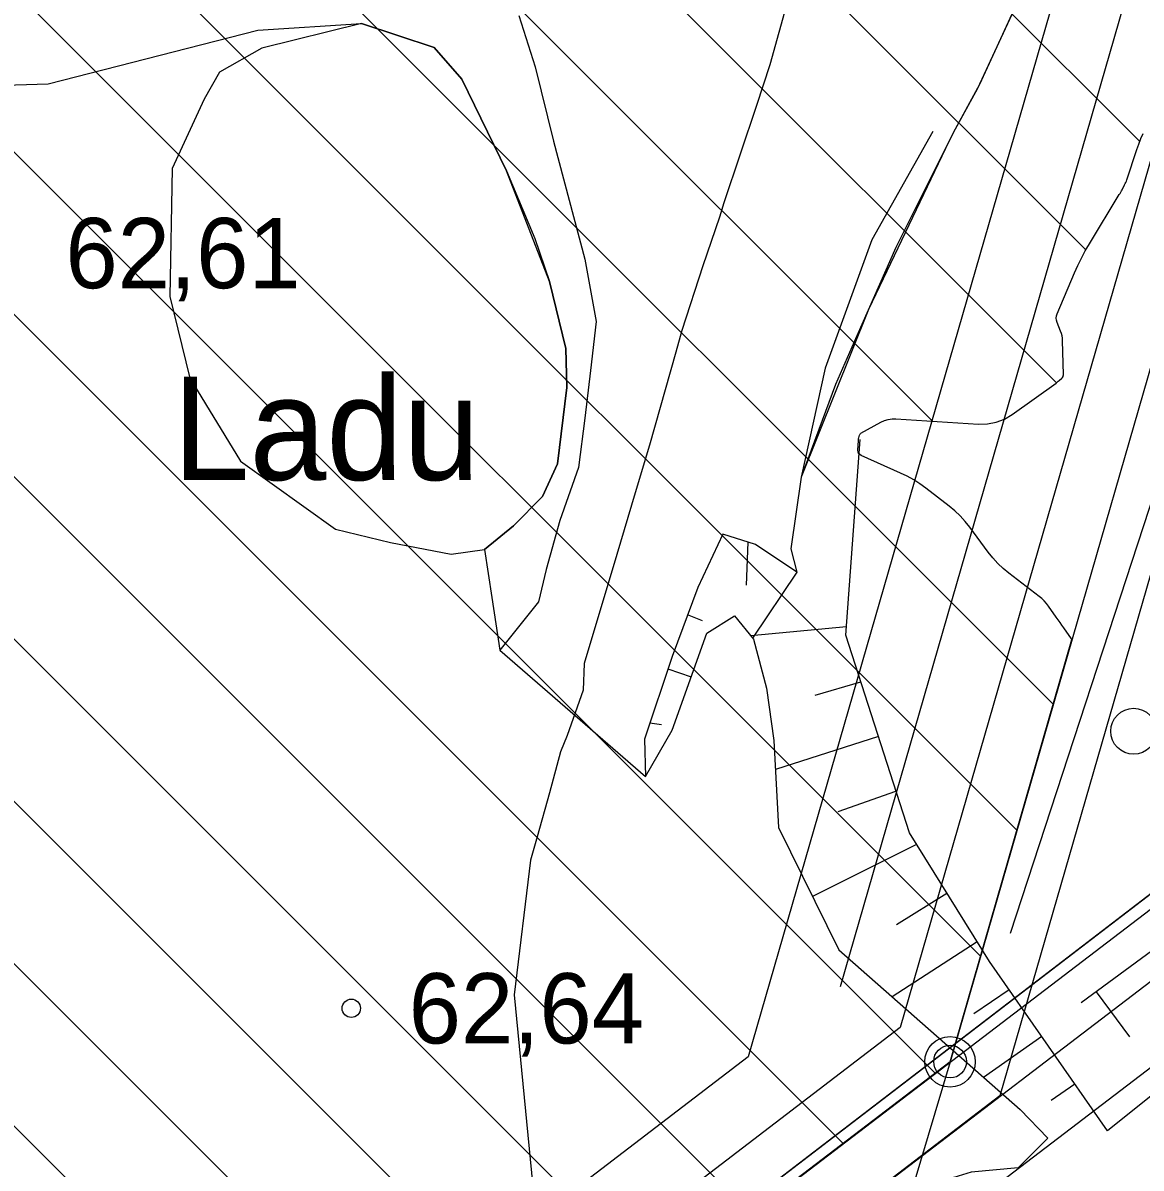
# Model space of a CAD drawing. Extents: x 532503 to 539665, y 6557663 to 6561526.
# Drawn here: x 535448.56 to 535487.52, y 6559823.48 to 6559863.4 of the extents above; entities that cross this region are included whole.
import ezdxf

# ---------------------------------------------------------------- set-up
doc = ezdxf.new("R2010")
doc.units = 0
for name, color, linetype in [('HALJASTUS', 7, 'Continuous'), ('illumineerimisjooned', 7, 'Continuous'), ('Kaevandatud ala', 7, 'Continuous'), ('kataster', 7, 'Continuous'), ('KORGUS-EH2000', 7, 'Continuous'), ('ME_aktiivne', 7, 'Continuous'), ('PIIR', 7, 'Continuous'), ('PIIR_me', 7, 'Continuous'), ('PIIRIMLEITUD', 7, 'Continuous'), ('Plokid', 7, 'Continuous'), ('RELJEEF', 7, 'Continuous'), ('TM_aktiivne', 7, 'Continuous')]:
    doc.layers.add(name, color=color, linetype=linetype)

msp = doc.modelspace()

# ---------------------------------------------------------------- linework, layer by layer
at = {"layer": 'HALJASTUS'}
msp.add_line((535482.962, 6559831.667), (535500.063, 6559884.013), dxfattribs=at)
msp.add_circle((535487.257, 6559838.71), 0.8, dxfattribs=at)
at = {"layer": 'illumineerimisjooned'}
msp.add_lwpolyline([(534195.15, 6559981.187), (534198.982, 6559981.551), (535160.123, 6560071.768), (535418.528, 6559993.818), (535458.873, 6559929.252), (535494.628, 6559867.696), (535482.599, 6559826.001), (535251.738, 6559649.676), (535250.358, 6559648.526), (535180.445, 6559687.333), (534941.147, 6559814.594), (534876.935, 6559774.719), (534959.617, 6559531.323), (534733.77, 6559483.152), (534375.905, 6559461.866), (534195.514, 6559444.474)], dxfattribs=at)
for points in [[(534967.673, 6560049.69), (534974.155, 6559828.082), (535058.693, 6559883.051), (535223.499, 6560002.448), (535218.56, 6560049.918), (535415.933, 6559990.422), (535455.447, 6559927.188), (535490.312, 6559867.164), (535479.121, 6559828.379), (535249.574, 6559653.049), (535182.36, 6559690.845), (534940.993, 6559819.216), (534872.135, 6559776.441), (534954.369, 6559534.338), (534950.911, 6559533.67), (534733.22, 6559487.117), (534375.585, 6559465.864), (534199.951, 6559448.922), (533951.788, 6559660.129), (534200.214, 6559977.649), (534931.627, 6560046.309)], [(535537.644, 6559868.04), (535535.932, 6559811.278), (535531.57, 6559735.34), (535531.4, 6559680.476), (535535.969, 6559621.33), (535541.688, 6559571.196), (535546.449, 6559503.997), (535276.396, 6559543.285), (535107.957, 6559502.648), (535182.405, 6559686.245), (535250.294, 6559648.566)]]:
    msp.add_lwpolyline(points, close=True, dxfattribs=at)
at = {"layer": 'Kaevandatud ala'}
for p, q in [((535445.579, 6559901.157), (535487.472, 6559859.264)), ((535441.646, 6559899.433), (535485.59, 6559855.489)), ((535437.981, 6559897.441), (535484.564, 6559850.858)), ((535433.261, 6559896.504), (535480.246, 6559849.52)), ((535430.534, 6559893.574), (535484.456, 6559839.653)), ((535426.695, 6559891.757), (535483.189, 6559835.263)), ((535422.707, 6559890.088), (535481.922, 6559830.872)), ((535418.818, 6559888.32), (535480.343, 6559826.795)), ((535415.645, 6559885.836), (535477.136, 6559824.345)), ((535410.701, 6559885.123), (535473.929, 6559821.896)), ((535405.998, 6559884.169), (535470.721, 6559819.446)), ((535402.768, 6559881.743), (535467.514, 6559816.996)), ((535398.944, 6559879.91), (535464.307, 6559814.547)), ((535395.224, 6559877.973), (535461.1, 6559812.097)), ((535480.86, 6559827.19), (535485.106, 6559841.906)), ((535250.5, 6559651.24), (535480.86, 6559827.19))]:
    msp.add_line(p, q, dxfattribs=at)
msp.add_lwpolyline([(535485.106, 6559841.906), (535485.09, 6559841.928), (535484.823, 6559842.312), (535484.757, 6559842.406), (535484.692, 6559842.5), (535484.626, 6559842.594), (535484.56, 6559842.687), (535484.287, 6559843.075), (535484.216, 6559843.168), (535484.139, 6559843.255), (535484.055, 6559843.336), (535483.966, 6559843.41), (535482.913, 6559844.219), (535482.713, 6559844.384), (535482.526, 6559844.562), (535482.351, 6559844.752), (535482.19, 6559844.955), (535481.546, 6559845.825), (535481.386, 6559846.026), (535481.214, 6559846.214), (535481.029, 6559846.391), (535480.832, 6559846.554), (535480.017, 6559847.185), (535479.809, 6559847.336), (535479.594, 6559847.474), (535479.37, 6559847.598), (535479.139, 6559847.71), (535477.764, 6559848.324), (535477.712, 6559848.355), (535477.676, 6559848.396), (535477.656, 6559848.446), (535477.651, 6559848.506), (535477.666, 6559848.849), (535477.668, 6559848.872), (535477.671, 6559848.895), (535477.675, 6559848.918), (535477.68, 6559848.94), (535477.705, 6559849.029), (535477.713, 6559849.05), (535477.724, 6559849.069), (535477.739, 6559849.084), (535477.757, 6559849.097), (535478.451, 6559849.481), (535478.576, 6559849.539), (535478.705, 6559849.579), (535478.838, 6559849.599), (535478.975, 6559849.599), (535481.853, 6559849.419), (535482.169, 6559849.425), (535482.47, 6559849.483), (535482.756, 6559849.593), (535483.027, 6559849.756), (535484.552, 6559850.849), (535484.579, 6559850.869), (535484.606, 6559850.889), (535484.632, 6559850.911), (535484.658, 6559850.932), (535484.76, 6559851.021), (535484.782, 6559851.044), (535484.797, 6559851.071), (535484.807, 6559851.1), (535484.809, 6559851.133), (535484.781, 6559852.335), (535484.775, 6559852.417), (535484.762, 6559852.497), (535484.742, 6559852.576), (535484.714, 6559852.653), (535484.588, 6559852.958), (535484.565, 6559853.035), (535484.557, 6559853.111), (535484.565, 6559853.187), (535484.59, 6559853.263), (535485.194, 6559854.688), (535485.31, 6559854.948), (535485.436, 6559855.204), (535485.57, 6559855.455), (535485.714, 6559855.701), (535486.757, 6559857.417), (535486.782, 6559857.459), (535486.806, 6559857.501), (535486.829, 6559857.543), (535486.852, 6559857.585), (535486.943, 6559857.756), (535486.965, 6559857.799), (535486.985, 6559857.843), (535487.003, 6559857.888), (535487.019, 6559857.933), (535487.372, 6559858.989), (535487.439, 6559859.179), (535487.512, 6559859.366), (535487.591, 6559859.551)], dxfattribs=at)
at = {"layer": 'kataster'}
for points in [[(533947.7, 6559658.95), (533949.2, 6559955.8), (534198.28, 6559979.48), (535159.89, 6560069.73), (535417.31, 6559992.13), (535457.22, 6559928.24), (535504.86, 6559846.09), (535250.3, 6559650.84), (535181.52, 6559689.04), (534941.15, 6559817.08), (534874.65, 6559775.26), (534957.01, 6559532.73), (534735.22, 6559485.45), (534375.71, 6559463.85), (534199.28, 6559446.9), (534122.84, 6559439.44), (534110.45, 6559447.36), (534092.53, 6559453.94), (534085.13, 6559454.75)], [(535538.05, 6559871.58), (535539.27, 6559872.49), (535541.59, 6559874.28), (535537.93, 6559811.19), (535533.57, 6559735.28), (535533.4, 6559680.55), (535537.96, 6559621.52), (535543.68, 6559571.38), (535548.62, 6559501.66), (535276.49, 6559541.25), (535104.64, 6559499.79), (535181.52, 6559689.04), (535250.3, 6559650.84), (535504.86, 6559846.09)]]:
    msp.add_lwpolyline(points, close=True, dxfattribs=at)
at = {"layer": 'KORGUS-EH2000'}
msp.add_circle((535459.999, 6559829.053), 0.32, dxfattribs=at)
at = {"layer": 'ME_aktiivne'}
msp.add_lwpolyline([(535181.4, 6559689.09), (535250.12, 6559650.95), (535250.5, 6559651.24), (535480.86, 6559827.19), (535473.59, 6559802.83), (535506.03, 6559511.29), (535131.71, 6559566.56)], close=True, dxfattribs=at)
at = {"layer": 'PIIR'}
msp.add_circle((535480.86, 6559827.19), 0.88, dxfattribs=at)
msp.add_circle((535480.86, 6559827.19), 0.88, dxfattribs=at)
msp.add_circle((535480.86, 6559827.19), 0.88, dxfattribs=at)
at = {"layer": 'PIIR_me'}
msp.add_lwpolyline([(534441.63, 6560002.32), (534688.17, 6560025.46), (534931.44, 6560048.3), (534969.61, 6560051.877), (534976.05, 6559831.7), (535057.56, 6559884.7), (535221.39, 6560003.39), (535216.26, 6560052.7), (535417.23, 6559992.12), (535457.16, 6559928.22), (535492.47, 6559867.43), (535480.86, 6559827.19), (535250.12, 6559650.95), (535250.12, 6559650.95), (535181.4, 6559689.09), (534941.07, 6559816.91), (534874.54, 6559775.58), (534957, 6559532.81), (534951.31, 6559531.71), (534733.49, 6559485.13), (534485.11, 6559470.37)], dxfattribs=at)
at = {"layer": 'PIIRIMLEITUD'}
msp.add_circle((535480.86, 6559827.195), 0.57, dxfattribs=at)
at = {"layer": 'Plokid'}
msp.add_line((535486.053, 6559869.718), (535473.831, 6559827.358), dxfattribs=at)
for points in [[(535487.722, 6559866.845), (535477.035, 6559829.805)], [(535475.21, 6559864.195), (535474.58, 6559861.939), (535474.118, 6559860.518), (535472.978, 6559857.124), (535472.827, 6559856.628), (535472.25, 6559854.932), (535471.521, 6559852.676), (535471.302, 6559851.921), (535470.392, 6559848.678), (535469.894, 6559847.02), (535469.252, 6559844.867), (535468.115, 6559841.068), (535468.078, 6559840.146), (535467.525, 6559838.564), (535467.287, 6559837.991), (535466.907, 6559836.568), (535466.47, 6559835.034), (535466.247, 6559834.213), (535465.676, 6559829.525), (535466.932, 6559816.64)], [(535482.008, 6559822.526), (535535.093, 6559863.071), (535533.534, 6559811.383), (535529.17, 6559735.413), (535528.999, 6559680.387), (535533.579, 6559621.101), (535539.298, 6559570.975), (535543.845, 6559506.801), (535508.284, 6559511.974)], [(535473.831, 6559827.358), (535249.729, 6559656.195), (535183.501, 6559692.956), (534940.9, 6559821.974), (534869.24, 6559777.474), (534950.465, 6559538.369)]]:
    msp.add_lwpolyline(points, dxfattribs=at)
at = {"layer": 'RELJEEF'}
for p, q in [((535473.767, 6559843.797), (535473.824, 6559845.305)), ((535475.518, 6559844.26), (535473.978, 6559841.96)), ((535472.235, 6559842.565), (535471.715, 6559842.768)), ((535477.253, 6559842.346), (535473.914, 6559842.039)), ((535471.032, 6559840.889), (535471.838, 6559840.607)), ((535476.162, 6559839.965), (535477.755, 6559840.428)), ((535470.807, 6559838.931), (535470.398, 6559838.992)), ((535478.366, 6559838.524), (535474.777, 6559837.373)), ((535470.249, 6559837.134), (535470.249, 6559837.134)), ((535476.968, 6559835.91), (535478.977, 6559836.62)), ((535479.694, 6559834.764), (535476.064, 6559832.953)), ((535478.99, 6559831.969), (535480.751, 6559833.067)), ((535481.809, 6559831.369), (535478.839, 6559829.455)), ((535481.689, 6559828.867), (535482.918, 6559829.706)), ((535485.949, 6559829.632), (535487.108, 6559828.056)), ((535484.062, 6559828.066), (535482.029, 6559826.647)), ((535484.379, 6559825.848), (535485.207, 6559826.425))]:
    msp.add_line(p, q, dxfattribs=at)
for points in [[(535483.305, 6559864.332), (535481.821, 6559861.119), (535480.966, 6559859.564)], [(535483.143, 6559863.981), (535482.62, 6559862.849), (535481.881, 6559861.249), (535480.966, 6559859.564)], [(535465.836, 6559863.664), (535466.41, 6559861.865), (535467.046, 6559859.28), (535468.132, 6559855.171), (535468.527, 6559852.995), (535468.337, 6559851.281), (535468.131, 6559849.623), (535467.918, 6559847.901), (535467.266, 6559846.056), (535466.794, 6559844.349), (535466.523, 6559843.216), (535465.175, 6559841.536)], [(535446.007, 6559861.167), (535449.438, 6559861.278), (535456.748, 6559863.144), (535460.351, 6559863.38), (535462.889, 6559862.54), (535463.85, 6559861.443), (535465.406, 6559858.244), (535466.392, 6559855.885), (535466.906, 6559854.387), (535467.476, 6559852.049), (535467.512, 6559850.692), (535467.185, 6559848.036), (535466.663, 6559846.895), (535465.645, 6559845.87), (535464.641, 6559845.044), (535464.901, 6559843.369), (535465.175, 6559841.536), (535470.249, 6559837.134)], [(535446.007, 6559861.167), (535449.438, 6559861.278), (535456.748, 6559863.144), (535460.351, 6559863.38), (535462.889, 6559862.54), (535463.85, 6559861.443), (535465.406, 6559858.244), (535466.392, 6559855.885), (535466.906, 6559854.387), (535467.476, 6559852.049), (535467.512, 6559850.692), (535467.185, 6559848.036), (535466.663, 6559846.895), (535465.645, 6559845.87), (535464.641, 6559845.044), (535464.901, 6559843.369), (535465.175, 6559841.536), (535470.249, 6559837.134)], [(535460.351, 6559863.38), (535456.885, 6559862.525), (535455.408, 6559861.682), (535454.878, 6559860.748), (535453.757, 6559858.329), (535453.677, 6559853.869), (535454.375, 6559851.022), (535456.139, 6559848.128), (535459.451, 6559845.759), (535461.365, 6559845.294), (535463.476, 6559844.884), (535464.641, 6559845.044), (535465.645, 6559845.87), (535466.663, 6559846.895), (535467.185, 6559848.036), (535467.512, 6559850.692), (535467.476, 6559852.049), (535466.906, 6559854.387), (535465.406, 6559858.244), (535463.85, 6559861.443), (535462.889, 6559862.54), (535460.351, 6559863.38)], [(535460.351, 6559863.38), (535456.885, 6559862.525), (535455.408, 6559861.682), (535454.878, 6559860.748), (535453.757, 6559858.329), (535453.677, 6559853.869), (535454.375, 6559851.022), (535456.139, 6559848.128), (535459.451, 6559845.759), (535461.365, 6559845.294), (535463.476, 6559844.884), (535464.641, 6559845.044), (535465.645, 6559845.87), (535466.663, 6559846.895), (535467.185, 6559848.036), (535467.512, 6559850.692), (535467.476, 6559852.049), (535466.906, 6559854.387), (535465.406, 6559858.244), (535463.85, 6559861.443), (535462.889, 6559862.54), (535460.351, 6559863.38)], [(535480.258, 6559859.614), (535478.136, 6559855.842), (535476.513, 6559851.367), (535475.669, 6559847.562), (535475.311, 6559845.071), (535475.518, 6559844.26)], [(535480.966, 6559859.564), (535478.97, 6559855.567), (535477.436, 6559852.097), (535476.868, 6559850.793), (535475.669, 6559847.562)], [(535480.966, 6559859.564), (535480.698, 6559859.028), (535478.019, 6559853.416), (535475.669, 6559847.562)], [(535512.742, 6559850.13), (535505.152, 6559843.459), (535501.753, 6559841.245), (535485.428, 6559829.249)], [(535512.742, 6559850.13), (535505.228, 6559843.126), (535501.704, 6559837.088), (535486.351, 6559824.785)], [(535486.351, 6559824.785), (535482.236, 6559830.684), (535479.442, 6559835.168), (535477.232, 6559842.06), (535477.729, 6559848.884)], [(535486.351, 6559824.785), (535482.236, 6559830.684), (535479.442, 6559835.168), (535477.232, 6559842.06), (535477.729, 6559848.884)], [(535475.669, 6559847.562), (535475.311, 6559845.071), (535475.518, 6559844.26)], [(535475.518, 6559844.26), (535474.077, 6559845.225), (535472.939, 6559845.584), (535472.071, 6559843.725), (535471.174, 6559841.312), (535470.212, 6559838.437), (535470.249, 6559837.134)], [(535475.518, 6559844.26), (535474.077, 6559845.225), (535472.939, 6559845.584), (535472.071, 6559843.725), (535471.174, 6559841.312), (535470.212, 6559838.437), (535470.249, 6559837.134)], [(535470.249, 6559837.134), (535471.173, 6559838.752), (535472.384, 6559842.129), (535473.346, 6559842.735), (535474.015, 6559841.915), (535474.469, 6559840.211), (535474.725, 6559838.392), (535474.881, 6559835.359), (535476.98, 6559831.091), (535483.303, 6559825.526), (535484.272, 6559824.53)], [(535470.249, 6559837.134), (535471.173, 6559838.752), (535472.384, 6559842.129), (535473.346, 6559842.735), (535474.015, 6559841.915), (535474.469, 6559840.211), (535474.725, 6559838.392), (535474.881, 6559835.359), (535476.98, 6559831.091), (535483.303, 6559825.526), (535484.272, 6559824.53)], [(535484.272, 6559824.53), (535483.234, 6559823.498), (535481.602, 6559823.34), (535480.988, 6559823.152), (535479.107, 6559821.829), (535477.53, 6559819.489), (535476.19, 6559818.499), (535474.795, 6559817.91), (535473.798, 6559817.034), (535472.696, 6559815.785), (535472.597, 6559815.243), (535472.079, 6559813.465), (535472.468, 6559811.382), (535473.612, 6559808.962), (535474.533, 6559807.538), (535476.63, 6559805.145), (535478.857, 6559804.027), (535482.457, 6559802.093), (535484.036, 6559800.548), (535483.953, 6559797.494), (535484.601, 6559792.095), (535485.807, 6559786.262), (535487.714, 6559777.335)], [(535484.272, 6559824.53), (535483.234, 6559823.498), (535481.602, 6559823.34), (535480.988, 6559823.152), (535479.107, 6559821.829), (535477.53, 6559819.489), (535476.19, 6559818.499), (535474.795, 6559817.91), (535473.798, 6559817.034), (535472.696, 6559815.785), (535472.597, 6559815.243), (535472.079, 6559813.465), (535472.468, 6559811.382), (535473.612, 6559808.962), (535474.533, 6559807.538), (535476.63, 6559805.145), (535478.857, 6559804.027), (535482.457, 6559802.093), (535484.036, 6559800.548), (535483.953, 6559797.494), (535484.601, 6559792.095), (535485.807, 6559786.262), (535487.714, 6559777.335)], [(535484.272, 6559824.53), (535483.234, 6559823.498), (535481.602, 6559823.34), (535480.988, 6559823.152), (535479.107, 6559821.829), (535477.53, 6559819.489), (535476.19, 6559818.499), (535474.795, 6559817.91), (535473.798, 6559817.034), (535472.696, 6559815.785), (535472.597, 6559815.243), (535472.079, 6559813.465), (535472.468, 6559811.382), (535473.612, 6559808.962), (535474.533, 6559807.538), (535476.63, 6559805.145), (535478.857, 6559804.027), (535482.457, 6559802.093), (535484.036, 6559800.548), (535483.953, 6559797.494), (535484.601, 6559792.095), (535485.807, 6559786.262), (535487.714, 6559777.335)]]:
    msp.add_lwpolyline(points, dxfattribs=at)
at = {"layer": 'TM_aktiivne'}
for points in [[(535159.92, 6560069.74), (535417.23, 6559992.12), (535457.16, 6559928.22), (535492.47, 6559867.43), (535480.86, 6559827.19), (535250.49, 6559651.24), (535250.13, 6559650.94), (535181.4, 6559689.09), (534941.07, 6559816.9), (534874.53, 6559775.58), (534957, 6559532.81), (534733.5, 6559485.14), (534375.75, 6559463.86), (534199.32, 6559446.85), (534124.95, 6559439.68), (533949.03, 6559659.85), (533949.15, 6559955.79), (534199.17, 6559979.56)], [(535539.77, 6559872.18), (535537.93, 6559811.19), (535533.57, 6559735.28), (535533.4, 6559680.55), (535537.96, 6559621.52), (535543.68, 6559571.38), (535548.62, 6559501.66), (535276.49, 6559541.25), (535104.64, 6559499.79), (535181.4, 6559689.09), (535250.12, 6559650.95)]]:
    msp.add_lwpolyline(points, close=True, dxfattribs=at)

# ---------------------------------------------------------------- texts
at = {"layer": 'HALJASTUS'}
msp.add_text('Ladu', height=3.6, dxfattribs=at).set_placement((535453.773, 6559847.467))
at = {"layer": 'KORGUS-EH2000'}
for s, p in [('62,61 ', (535450.038, 6559854.153)), ('62,64 ', (535461.999, 6559827.828))]:
    msp.add_text(s, height=2.45, dxfattribs=at).set_placement(p)

doc.saveas('drawing.dxf')
